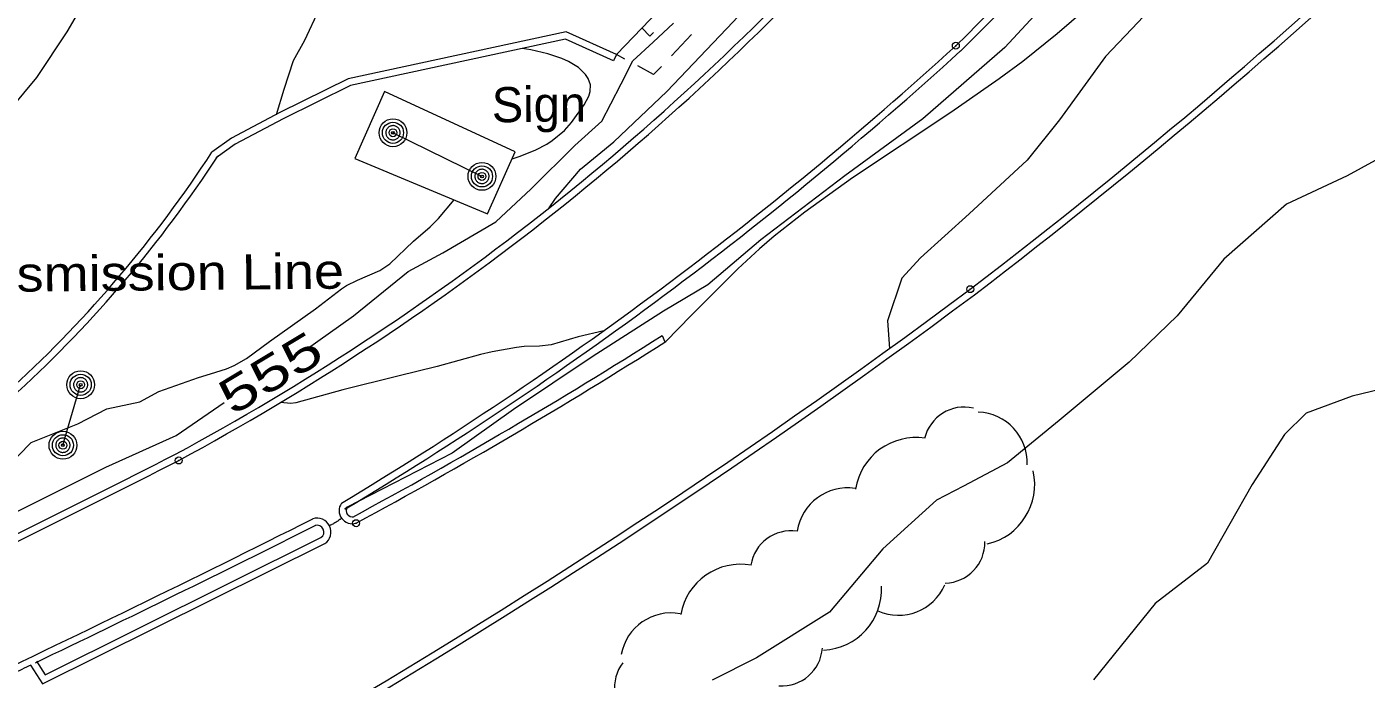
# Model space of a CAD drawing. Extents: x 2361284 to 2366480, y 6976556 to 6985346.
# Drawn here: x 2365087.2 to 2365270.1, y 6981263.9 to 6981352.9 of the extents above; entities that cross this region are included whole.
import ezdxf
from ezdxf.enums import TextEntityAlignment as Align

# ---------------------------------------------------------------- set-up
doc = ezdxf.new("R2010")
doc.units = 0
doc.header["$LTSCALE"] = 1.9
doc.header["$PDMODE"] = 32
doc.header["$PDSIZE"] = 0.95
for name, color, linetype, lineweight in [('10', 7, 'Continuous', 13), ('11', 7, 'Continuous', 13), ('12', 7, 'Continuous', 13), ('13', 7, 'Continuous', 13), ('16', 7, 'Continuous', 13), ('19', 7, 'Continuous', 13), ('3', 7, 'Continuous', 13), ('4', 7, 'Continuous', 13)]:
    doc.layers.add(name, color=color, linetype=linetype, lineweight=lineweight)

msp = doc.modelspace()

# ---------------------------------------------------------------- linework, layer by layer
at = {"layer": '10'}
msp.add_lwpolyline([(2365153.869, 6981335.852), (2365135.99, 6981344.103), (2365131.957, 6981334.934), (2365150.08, 6981327.406)], close=True, dxfattribs=at)
at = {"layer": '11'}
msp.add_line((2365149.311, 6981332.509), (2365137.164, 6981338.463), dxfattribs=at)
at = {"layer": '12'}
for points in [[(2365316.09, 6981456.531), (2365315.135, 6981455.002), (2365313.369, 6981452.445), (2365308.504, 6981445.558), (2365303.201, 6981438.598), (2365296.457, 6981429.563), (2365289.432, 6981420.506), (2365279.797, 6981409.424), (2365272.358, 6981400.843), (2365260.76, 6981389.001), (2365248.517, 6981377.645), (2365240.227, 6981369.255), (2365231.102, 6981361.338), (2365220.708, 6981350.108), (2365209.51, 6981340.371), (2365198.852, 6981332.59), (2365187.386, 6981323.87), (2365180.153, 6981317.691), (2365174.117, 6981314.114), (2365164.367, 6981307.891), (2365153.604, 6981300.688), (2365145.25, 6981294.758), (2365130.909, 6981287.362)], [(2365327.609, 6981362.155), (2365323.838, 6981355.9), (2365321.305, 6981349.965), (2365316.089, 6981339.955), (2365310.831, 6981328.124), (2365306.964, 6981320.507), (2365303.485, 6981315.164), (2365301.622, 6981313.306), (2365299.3, 6981310.434), (2365295.782, 6981302.67), (2365292.742, 6981299.531), (2365289.269, 6981299.818), (2365285.529, 6981300.822), (2365282.415, 6981302.343), (2365277.208, 6981304.222), (2365273.411, 6981303.776), (2365268.142, 6981302.517), (2365261.844, 6981300.177), (2365258.886, 6981297.289), (2365254.486, 6981290.467), (2365248.358, 6981279.747), (2365241.25, 6981274.23), (2365232.809, 6981263.829)], [(2365125.185, 6981308.788), (2365131.791, 6981313.471), (2365139.234, 6981319.512), (2365143.96, 6981322.097), (2365151.21, 6981326.316), (2365156.017, 6981330.802), (2365161.972, 6981336.719), (2365165.671, 6981340.035), (2365166.899, 6981342.406), (2365168.332, 6981345.15), (2365169.902, 6981348.295), (2365172.698, 6981350.822), (2365175.444, 6981353.399)], [(2365085.683, 6981286.712), (2365097.936, 6981292.828), (2365107.575, 6981297.14), (2365114.112, 6981301.643)], [(2365130.134, 6981285.864), (2365130.097, 6981285.832), (2365130.047, 6981285.789), (2365130.021, 6981285.768), (2365129.945, 6981285.707), (2365129.893, 6981285.668), (2365129.786, 6981285.591), (2365129.624, 6981285.48), (2365129.542, 6981285.425), (2365129.419, 6981285.345), (2365129.294, 6981285.266), (2365129.232, 6981285.228), (2365129.106, 6981285.153), (2365129.042, 6981285.116), (2365128.946, 6981285.062), (2365128.817, 6981284.993), (2365128.752, 6981284.959), (2365128.653, 6981284.909), (2365128.503, 6981284.838)]]:
    msp.add_lwpolyline(points, dxfattribs=at)
at = {"layer": '13'}
for points in [[(2365158.502, 6981328.236), (2365159.35, 6981329.495), (2365162.772, 6981333.497), (2365167.318, 6981337.25), (2365174.562, 6981344.089), (2365183.612, 6981353.587), (2365190.443, 6981361.041), (2365202.378, 6981374.086), (2365212.534, 6981384.113), (2365221.321, 6981393.916), (2365231.531, 6981408.745), (2365238.363, 6981418.009), (2365243.848, 6981425.943), (2365257.299, 6981446.902)], [(2365273.228, 6981395.61), (2365267.254, 6981389.653), (2365265.519, 6981387.017), (2365263.232, 6981382.435), (2365259.933, 6981378.164), (2365255.446, 6981372.54), (2365252.078, 6981368.077), (2365250.54, 6981365.853), (2365245.123, 6981360.251), (2365238.936, 6981353.573), (2365234.46, 6981348.859), (2365228.171, 6981340.219), (2365223.764, 6981334.747), (2365215.824, 6981327.381), (2365209.171, 6981321.377), (2365206.635, 6981318.643), (2365204.681, 6981312.804), (2365204.977, 6981309.047)], [(2365081.173, 6981337.191), (2365088.549, 6981346.012), (2365092.67, 6981352.242), (2365098.535, 6981362.317), (2365103.414, 6981367.774), (2365109.483, 6981371.032), (2365114.614, 6981374.042), (2365117.48, 6981374.439), (2365121.908, 6981373.71), (2365127.676, 6981372.925), (2365133.254, 6981372.128), (2365135.6, 6981372.52), (2365137.795, 6981373.091), (2365140.549, 6981373.607), (2365143.379, 6981374.725)], [(2365121.259, 6981340.972), (2365122.317, 6981344.393), (2365123.57, 6981348.305), (2365125.133, 6981351.12), (2365127.064, 6981355.269)], [(2365153.439, 6981334.888), (2365154.532, 6981335.254), (2365156.657, 6981336.139), (2365158.169, 6981336.922), (2365158.895, 6981337.39), (2365160.563, 6981338.794), (2365161.523, 6981339.861), (2365163.28, 6981342.272), (2365163.914, 6981343.47), (2365164.097, 6981344.094), (2365164.124, 6981345), (2365163.822, 6981345.865), (2365163.469, 6981346.413), (2365162.48, 6981347.375), (2365161.124, 6981348.208), (2365160.209, 6981348.615), (2365158.302, 6981349.235), (2365155.972, 6981349.8), (2365154.795, 6981349.972)], [(2365276.531, 6981337.539), (2365267.446, 6981332.602), (2365259.163, 6981328.703), (2365250.624, 6981321.211), (2365244.227, 6981313.49), (2365237.707, 6981307.137), (2365228.121, 6981299.197), (2365221.067, 6981293.399), (2365215.057, 6981290.222), (2365211.365, 6981288.307), (2365204.057, 6981281.676), (2365196.748, 6981273.057), (2365186.808, 6981266.822), (2365180.726, 6981263.744)], [(2365105.178, 6981303.147), (2365110.63, 6981305.069), (2365112.253, 6981305.583), (2365114.418, 6981306.268), (2365115.474, 6981306.695), (2365117.163, 6981307.653), (2365120.294, 6981309.962), (2365126.562, 6981314.442), (2365130.136, 6981317.186), (2365130.821, 6981317.636), (2365132.301, 6981318.365), (2365135.351, 6981319.678), (2365136.724, 6981320.569), (2365139.944, 6981323.679), (2365142.236, 6981325.611), (2365143.4, 6981326.778), (2365145.531, 6981329.293)], [(2365165.943, 6981311.456), (2365162.47, 6981310.613), (2365158.75, 6981309.547), (2365157.182, 6981309.349), (2365155.062, 6981309.284), (2365154.013, 6981309.172), (2365150.729, 6981308.566), (2365149.102, 6981308.186), (2365143.197, 6981306.558), (2365137.809, 6981305.267), (2365130.337, 6981303.366), (2365123.913, 6981301.626), (2365123.215, 6981301.533), (2365121.793, 6981301.656)], [(2365084.337, 6981292.699), (2365087.762, 6981296.192), (2365094.138, 6981298.753), (2365098.09, 6981300.77), (2365102.591, 6981301.753), (2365105.178, 6981303.147)]]:
    msp.add_lwpolyline(points, dxfattribs=at)
at = {"layer": '16'}
for centre, radius, start, end in [((2365215.159, 6981295.493), 5.543, 76.87117, 166.87117), ((2365216.835, 6981293.405), 6.936, 357.97519, 87.97519), ((2365208.549, 6981288.548), 8.32, 81.11508, 171.11508), ((2365216.462, 6981290.459), 8.32, 282.85508, 12.85508), ((2365199.222, 6981283.065), 6.936, 81.37956, 171.37956), ((2365191.516, 6981278.606), 5.543, 81.37956, 171.37956), ((2365212.438, 6981282.554), 5.543, 271.35119, 1.35119), ((2365184.641, 6981271.266), 8.32, 79.85221, 169.85221), ((2365195.559, 6981276.173), 8.32, 272.7316, 2.7316), ((2365206.163, 6981279.555), 6.936, 246.28721, 336.28721), ((2365175.142, 6981265.997), 6.936, 79.6374, 169.6374), ((2365190.262, 6981268.529), 5.543, 265.93767, 355.93767), ((2365172.95, 6981262.782), 5.543, 142.67633, 232.67633)]:
    msp.add_arc(centre, radius, start, end, dxfattribs=at)
at = {"layer": '19'}
for p, q in [((2365177.938, 6981351.873), (2365175.186, 6981348.975)), ((2365168.82, 6981348.525), (2365167.665, 6981349.144))]:
    msp.add_line(p, q, dxfattribs=at)
for points in [[(2365172.735, 6981352.153), (2365172.25, 6981351.639), (2365171.139, 6981352.768)], [(2365173.809, 6981347.522), (2365172.75, 6981346.412), (2365170.579, 6981347.582)]]:
    msp.add_lwpolyline(points, dxfattribs=at)
at = {"layer": '3'}
for p, q in [((2365214.661, 6981349.625), (2365214.689, 6981349.651)), ((2365216.564, 6981316.359), (2365216.555, 6981316.352)), ((2365173.898, 6981310.802), (2365174.287, 6981309.915)), ((2365107.472, 6981294.599), (2365107.451, 6981294.588)), ((2365130.116, 6981287.903), (2365130.114, 6981287.904)), ((2365126.205, 6981285.765), (2365126.204, 6981285.767)), ((2365130.911, 6981287.365), (2365130.609, 6981287.081)), ((2365131.664, 6981286.028), (2365131.841, 6981286.101)), ((2365126.521, 6981284.858), (2365126.634, 6981284.908))]:
    msp.add_line(p, q, dxfattribs=at)
for points in [[(2365249.795, 6981475.742), (2365212.176, 6981395.469), (2365167.665, 6981349.144), (2365167.263, 6981348.27)], [(2365328.469, 6981452.629), (2365323.875, 6981447.188), (2365314.541, 6981436.458), (2365305.022, 6981425.908), (2365298.576, 6981418.961), (2365285.457, 6981405.237), (2365279.318, 6981399.019), (2365266.816, 6981386.845), (2365254.045, 6981374.979), (2365245.399, 6981367.215), (2365239.583, 6981362.097), (2365227.839, 6981351.977), (2365223.152, 6981348.208), (2365219.928, 6981345.818), (2365213.32, 6981341.241), (2365199.928, 6981332.321), (2365193.412, 6981327.648), (2365189.227, 6981324.342), (2365187.196, 6981322.614), (2365184.242, 6981319.91), (2365177.863, 6981313.549), (2365174.416, 6981309.996)], [(2365167.665, 6981349.144), (2365160.824, 6981352.26), (2365131.064, 6981345.816), (2365121.727, 6981341.217), (2365115.099, 6981337.734), (2365112.447, 6981335.818), (2365112.448, 6981335.818)], [(2365167.263, 6981348.27), (2365160.713, 6981351.258), (2365131.382, 6981344.899), (2365122.165, 6981340.361), (2365115.607, 6981336.918), (2365113.004, 6981335.044), (2365113.251, 6981335.294)], [(2365087.691, 6981265.83), (2365089.316, 6981263.265), (2365127.836, 6981282.401)], [(2365088.506, 6981266.348), (2365089.664, 6981264.509), (2365127.408, 6981283.257)]]:
    msp.add_lwpolyline(points, dxfattribs=at)
for centre, radius, start, end in [((2364717.017, 6981970.294), 821.948, 307.37656, 319.32747), ((2364717.017, 6981970.294), 822.908, 307.37656, 319.32747), ((2364850.846, 6981718.987), 517.49, 314.57078, 321.95525), ((2364850.844, 6981718.988), 518.453, 314.57079, 321.87536), ((2364941.101, 6981602.552), 350.021, 298.37617, 317.83824), ((2364941.101, 6981602.552), 350.981, 298.37617, 317.83824), ((2364856.207, 6981743.599), 531.679, 301.00902, 312.29724), ((2364856.207, 6981743.599), 532.639, 301.00902, 312.29724), ((2364971.645, 6981427.753), 168.159, 312.52252, 326.85799), ((2364971.645, 6981427.753), 169.119, 312.52252, 326.85799), ((2364643.544, 6982085.446), 958.126, 292.55207, 306.68778), ((2364643.544, 6982085.446), 959.086, 292.55207, 306.68778), ((2364806.512, 6981888.66), 684.756, 298.34922, 302.4475), ((2364806.512, 6981888.66), 685.716, 298.34922, 302.4475), ((2364176.036, 6983125.306), 2054.036, 294.24211, 296.96628), ((2364176.036, 6983125.306), 2054.996, 294.24211, 296.96628), ((2365131.6, 6981286.898), 1.792, 145.90146, 286.87378), ((2364052.086, 6983429.022), 2397.348, 294.01716, 296.61828), ((2365126.824, 6981283.988), 1.881, 302.53697, 109.22302), ((2365131.6, 6981286.898), 0.832, 145.90145, 286.87377), ((2364052.045, 6983429.109), 2398.403, 295.59929, 296.61823), ((2365126.824, 6981283.988), 0.921, 302.53696, 109.22301), ((2364053.188, 6983426.717), 2395.752, 295.52036, 295.58385)]:
    msp.add_arc(centre, radius, start, end, dxfattribs=at)
for p in [(2365214.015, 6981350.335), (2365215.981, 6981317.122), (2365107.907, 6981293.743), (2365132.12, 6981285.183)]:
    msp.add_point(p, dxfattribs=at)
at = {"layer": '4'}
msp.add_line((2365092.096, 6981295.823), (2365094.518, 6981304.075), dxfattribs=at)
for centre, radius in [((2365137.164, 6981338.463), 1.9), ((2365137.164, 6981338.463), 1.442), ((2365137.164, 6981338.463), 0.539), ((2365137.164, 6981338.463), 0.192), ((2365149.311, 6981332.509), 1.9), ((2365149.311, 6981332.509), 1.442), ((2365149.311, 6981332.509), 0.539), ((2365149.311, 6981332.509), 0.192), ((2365094.518, 6981304.075), 1.9), ((2365094.518, 6981304.075), 1.442), ((2365094.518, 6981304.075), 0.539), ((2365094.518, 6981304.075), 0.192), ((2365092.096, 6981295.823), 1.9), ((2365092.096, 6981295.823), 1.442), ((2365092.096, 6981295.823), 0.539), ((2365092.096, 6981295.823), 0.192)]:
    msp.add_circle(centre, radius, dxfattribs=at)
for centre, start, end in [((2365137.164, 6981338.463), 159.30364, 170.55367), ((2365137.164, 6981338.463), 148.05573, 159.30576), ((2365137.164, 6981338.463), 136.80631, 148.05634), ((2365137.164, 6981338.463), 125.55438, 136.80441), ((2365137.164, 6981338.463), 114.30665, 125.55669), ((2365137.164, 6981338.463), 103.05608, 114.30612), ((2365137.164, 6981338.463), 91.80425, 103.05429), ((2365137.164, 6981338.463), 80.55612, 91.80616), ((2365137.164, 6981338.463), 69.30601, 80.55604), ((2365137.164, 6981338.463), 58.05573, 69.30576), ((2365137.164, 6981338.463), 46.80277, 58.0528), ((2365137.164, 6981338.463), 35.55831, 46.80834), ((2365137.164, 6981338.463), 24.30416, 35.55419), ((2365137.164, 6981338.463), 13.05395, 24.30398), ((2365137.164, 6981338.463), 170.55499, 181.80502), ((2365137.164, 6981338.463), 181.80676, 193.05679), ((2365137.164, 6981338.463), 193.05607, 204.3061), ((2365137.164, 6981338.463), 204.30416, 215.55419), ((2365137.164, 6981338.463), 215.55554, 226.80558), ((2365137.164, 6981338.463), 226.80571, 238.05574), ((2365137.164, 6981338.463), 238.05572, 249.30576), ((2365137.164, 6981338.463), 249.30601, 260.55604), ((2365137.164, 6981338.463), 260.55613, 271.80616), ((2365137.164, 6981338.463), 271.80425, 283.05429), ((2365137.164, 6981338.463), 283.05395, 294.30398), ((2365137.164, 6981338.463), 294.30665, 305.55669), ((2365137.164, 6981338.463), 305.55554, 316.80557), ((2365137.164, 6981338.463), 316.80631, 328.05634), ((2365137.164, 6981338.463), 328.05571, 339.30575), ((2365137.164, 6981338.463), 339.30306, 350.5531), ((2365137.164, 6981338.463), 1.80841, 13.05845), ((2365137.164, 6981338.463), 350.55499, 1.80502), ((2365149.311, 6981332.509), 125.55438, 136.80441), ((2365149.311, 6981332.509), 114.30665, 125.55669), ((2365149.311, 6981332.509), 103.05608, 114.30612), ((2365149.311, 6981332.509), 91.80425, 103.05429), ((2365149.311, 6981332.509), 80.55612, 91.80616), ((2365149.311, 6981332.509), 69.30601, 80.55604), ((2365149.311, 6981332.509), 58.05573, 69.30576), ((2365149.311, 6981332.509), 46.80277, 58.0528), ((2365149.311, 6981332.509), 35.55831, 46.80834), ((2365149.311, 6981332.509), 170.55499, 181.80502), ((2365149.311, 6981332.509), 181.80676, 193.05679), ((2365149.311, 6981332.509), 159.30364, 170.55367), ((2365149.311, 6981332.509), 193.05607, 204.3061), ((2365149.311, 6981332.509), 148.05573, 159.30576), ((2365149.311, 6981332.509), 204.30416, 215.55419), ((2365149.311, 6981332.509), 136.80631, 148.05634), ((2365149.311, 6981332.509), 215.55554, 226.80558), ((2365149.311, 6981332.509), 226.80571, 238.05574), ((2365149.311, 6981332.509), 238.05572, 249.30576), ((2365149.311, 6981332.509), 249.30601, 260.55604), ((2365149.311, 6981332.509), 260.55613, 271.80616), ((2365149.311, 6981332.509), 271.80425, 283.05429), ((2365149.311, 6981332.509), 283.05395, 294.30398), ((2365149.311, 6981332.509), 294.30665, 305.55669), ((2365149.311, 6981332.509), 305.55554, 316.80557), ((2365149.311, 6981332.509), 316.80631, 328.05634), ((2365149.311, 6981332.509), 24.30416, 35.55419), ((2365149.311, 6981332.509), 328.05571, 339.30575), ((2365149.311, 6981332.509), 13.05395, 24.30398), ((2365149.311, 6981332.509), 339.30306, 350.5531), ((2365149.311, 6981332.509), 1.80841, 13.05845), ((2365149.311, 6981332.509), 350.55499, 1.80502), ((2365094.518, 6981304.075), 169.06881, 180.31885), ((2365094.518, 6981304.075), 180.31893, 191.56896), ((2365094.518, 6981304.075), 157.81853, 169.06856), ((2365094.518, 6981304.075), 146.56851, 157.81854), ((2365094.518, 6981304.075), 135.31834, 146.56838), ((2365094.518, 6981304.075), 124.06696, 135.317), ((2365094.518, 6981304.075), 112.81887, 124.0689), ((2365094.518, 6981304.075), 101.56956, 112.81959), ((2365094.518, 6981304.075), 90.31779, 101.56782), ((2365094.518, 6981304.075), 79.06644, 90.31648), ((2365094.518, 6981304.075), 67.81853, 79.06856), ((2365094.518, 6981304.075), 56.56911, 67.81914), ((2365094.518, 6981304.075), 45.31718, 56.56722), ((2365094.518, 6981304.075), 34.06946, 45.31949), ((2365094.518, 6981304.075), 22.81889, 34.06892), ((2365094.518, 6981304.075), 11.56706, 22.81709), ((2365094.518, 6981304.075), 0.31893, 11.56896), ((2365094.518, 6981304.075), 349.06881, 0.31885), ((2365094.518, 6981304.075), 191.56706, 202.81709), ((2365094.518, 6981304.075), 202.81675, 214.06679), ((2365094.518, 6981304.075), 214.06946, 225.31949), ((2365094.518, 6981304.075), 225.31834, 236.56838), ((2365094.518, 6981304.075), 236.56911, 247.81914), ((2365094.518, 6981304.075), 247.81852, 259.06855), ((2365094.518, 6981304.075), 259.06587, 270.3159), ((2365094.518, 6981304.075), 270.31779, 281.56782), ((2365094.518, 6981304.075), 281.57122, 292.82125), ((2365094.518, 6981304.075), 292.81675, 304.06679), ((2365094.518, 6981304.075), 304.06696, 315.317), ((2365094.518, 6981304.075), 315.32111, 326.57115), ((2365094.518, 6981304.075), 326.56557, 337.8156), ((2365094.518, 6981304.075), 337.81853, 349.06856), ((2365092.096, 6981295.823), 124.06696, 135.317), ((2365092.096, 6981295.823), 112.81887, 124.0689), ((2365092.096, 6981295.823), 101.56956, 112.81959), ((2365092.096, 6981295.823), 90.31779, 101.56782), ((2365092.096, 6981295.823), 79.06644, 90.31648), ((2365092.096, 6981295.823), 67.81853, 79.06856), ((2365092.096, 6981295.823), 56.56911, 67.81914), ((2365092.096, 6981295.823), 45.31718, 56.56722), ((2365092.096, 6981295.823), 169.06881, 180.31885), ((2365092.096, 6981295.823), 180.31893, 191.56896), ((2365092.096, 6981295.823), 157.81853, 169.06856), ((2365092.096, 6981295.823), 191.56706, 202.81709), ((2365092.096, 6981295.823), 146.56851, 157.81854), ((2365092.096, 6981295.823), 202.81675, 214.06679), ((2365092.096, 6981295.823), 135.31834, 146.56838), ((2365092.096, 6981295.823), 214.06946, 225.31949), ((2365092.096, 6981295.823), 225.31834, 236.56838), ((2365092.096, 6981295.823), 236.56911, 247.81914), ((2365092.096, 6981295.823), 247.81852, 259.06855), ((2365092.096, 6981295.823), 259.06587, 270.3159), ((2365092.096, 6981295.823), 270.31779, 281.56782), ((2365092.096, 6981295.823), 281.57122, 292.82125), ((2365092.096, 6981295.823), 292.81675, 304.06679), ((2365092.096, 6981295.823), 304.06696, 315.317), ((2365092.096, 6981295.823), 34.06946, 45.31949), ((2365092.096, 6981295.823), 315.32111, 326.57115), ((2365092.096, 6981295.823), 22.81889, 34.06892), ((2365092.096, 6981295.823), 326.56557, 337.8156), ((2365092.096, 6981295.823), 11.56706, 22.81709), ((2365092.096, 6981295.823), 337.81853, 349.06856), ((2365092.096, 6981295.823), 0.31893, 11.56896), ((2365092.096, 6981295.823), 349.06881, 0.31885)]:
    msp.add_arc(centre, 0.973, start, end, dxfattribs=at)

# ---------------------------------------------------------------- texts
at = {"layer": '11'}
msp.add_text('Sign', height=4.799, rotation=0.545, dxfattribs=at).set_placement((2365150.681, 6981339.882))
at = {"layer": '12', "width": 1.4}
msp.add_text(' 555 ', height=4.8, rotation=31.046, dxfattribs=at).set_placement((2365121.664, 6981303.664), align=Align.CENTER)
at = {"layer": '4', "width": 1.15}
msp.add_text('Transmission Line', height=4.799, rotation=0.545, dxfattribs=at).set_placement((2365070.617, 6981316.63))

doc.saveas('drawing.dxf')
